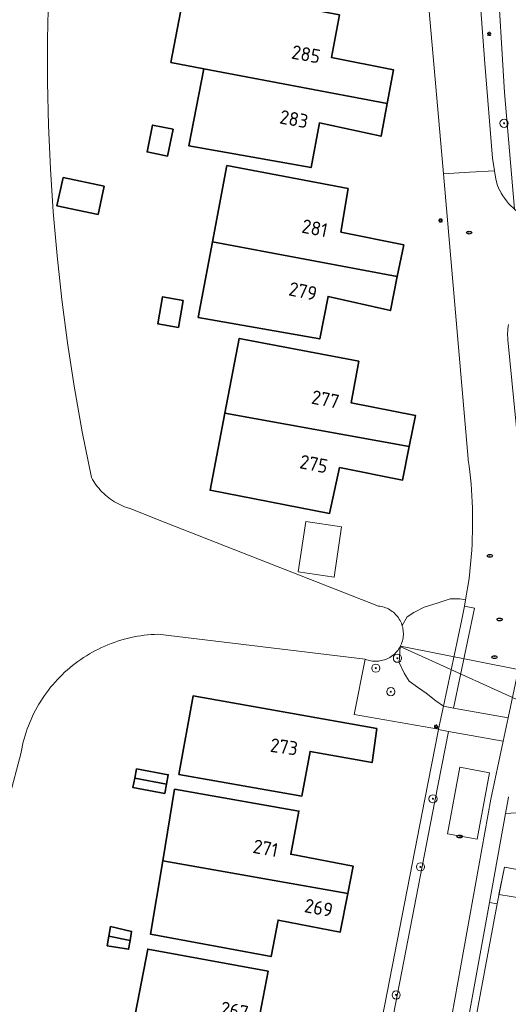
# Model space of a CAD drawing. Header units: metres. Extents: x 152610 to 160096, y 456114 to 462495.
# Tile 271 of 656: x 157015 to 157062, y 460230 to 460326. Entities that reach past the tile are written whole.
import ezdxf
from ezdxf.enums import TextEntityAlignment as Align

# ---------------------------------------------------------------- set-up
doc = ezdxf.new("R2010")
doc.units = ezdxf.units.M
doc.header["$LTSCALE"] = 0.5
doc.layers.get('0').update_dxf_attribs({"linetype": 'CONTINUOUS'})
for name, color, linetype, lineweight in [('B-PV-GK-BESCHOEIING-G', 251, 'GK-BESCHOEIING-SO', 18), ('B-PV-GR-BEPLANTING_CULTUUR_BOSPLANTSOEN-GV', 251, 'CONTINUOUS', 18), ('B-PV-GR-BEPLANTING_CULTUUR_HEESTERS-GV', 251, 'CONTINUOUS', 18), ('B-PV-GR-BOOM-S', 251, 'CONTINUOUS', 25), ('B-PV-IE-MEUBILAIR-S', 251, 'CONTINUOUS', 25), ('B-PV-KW-KUNSTWERK_DUIKER-G', 251, 'CONTINUOUS', 18), ('B-PV-OG-BEBOUWING-GV', 6, 'CONTINUOUS', 35), ('B-PV-OG-BEBOUWING-T18', 1, 'CONTINUOUS', 18), ('B-PV-OG-BEBOUWING_SCHUUR-GV', 251, 'CONTINUOUS', 18), ('B-PV-OG-TERREIN_BEGROEID-GV', 251, 'CONTINUOUS', 18), ('B-PV-OG-WATER_SLOOT-GV', 251, 'CONTINUOUS', 18), ('B-PV-VH-HALFVERHARDING_GRAVEL-GV', 251, 'CONTINUOUS', 18), ('B-PV-VH-OPENVERHARDING-GV', 251, 'CONTINUOUS', 18), ('B-PV-VH-OPENVERHARDING_STRAATBAKSTEEN-GV', 251, 'CONTINUOUS', 18), ('B-PV-VH-OPENVERHARDING_TEGEL-GV', 251, 'CONTINUOUS', 18)]:
    doc.layers.add(name, color=color, linetype=linetype, lineweight=lineweight)
doc.styles.add('NLCS-ISO', font='NLCS-ISO.ttf')
doc.styles.add('NLCS-ISO-M750-T18', font='NLCS-ISO.ttf', dxfattribs={"height": 1.35})
doc.linetypes.add('GK-BESCHOEIING-SO', pattern='A,18,-3,[1,NLCS.SHX,S=0.6,R=0,X=0,Y=0],-3', length=24)

# ---------------------------------------------------------------- blocks, each defined once
blk = doc.blocks.new('SIE-MEUBILAIR_PAAL_LICHTMAST-SO')
for points in [[(-0.62, 0), (-1, 0)], [(-0.71, 0.71), (-0.44, 0.44)], [(0, 1), (0, 0.62)], [(0.44, 0.44), (0.71, 0.71)], [(1, 0), (0.62, 0)], [(-0.71, -0.71), (-0.44, -0.44)], [(0, -0.62), (0, -1)], [(0.44, -0.44), (0.71, -0.71)]]:
    blk.add_lwpolyline(points)
blk.add_circle((0, 0), 0.5)
blk = doc.blocks.new('SIE-MEUBILAIR_PUT_RIOOLPUT-SO')
blk.add_ellipse((0, 0), major_axis=(1.25, 0), ratio=0.54)
at = {"style": 'NLCS-ISO'}
blk.add_text('ri', height=0.75, dxfattribs=at).set_placement((-0.04, 0.07), align=Align.MIDDLE_CENTER)
blk = doc.blocks.new('SGR-BOOM_GBKN-SO')
at = {"linetype": 'ByBlock', "lineweight": 18}
h = blk.add_hatch(color=0, dxfattribs=at)
h.dxf.hatch_style = 1
edge = h.paths.add_edge_path()
edge.add_arc((0, 0), 0.25, 0, 360)
at = {"color": 0, "linetype": 'ByBlock', "lineweight": 18}
for radius in [2, 0.25]:
    blk.add_circle((0, 0), radius, dxfattribs=at)
at = {"color": 0, "linetype": 'ByBlock', "lineweight": 18, "style": 'NLCS-ISO'}
blk.add_attdef('SOORT', (2.5, 0), '', height=1.5, dxfattribs=at)

msp = doc.modelspace()

# ---------------------------------------------------------------- linework, layer by layer
at = {"layer": 'B-PV-GK-BESCHOEIING-G', "flags": 128}
msp.add_lwpolyline([(157084.927, 460501.066), (157090.894, 460500), (157114.855, 460495.558), (157140.441, 460490.815), (157146.544, 460489.683), (157150.016, 460489.037), (157154.999, 460488.075), (157158.26, 460487.445), (157164.708, 460486.2), (157168.143, 460485.537), (157176.612, 460483.901), (157179.364, 460483.37), (157328.965, 460454.483), (157329.129, 460454.457), (157329.699, 460454.362), (157330.268, 460454.259), (157330.835, 460454.148), (157331.4, 460454.029), (157331.964, 460453.902), (157332.526, 460453.768), (157333.086, 460453.626), (157333.644, 460453.476), (157334.2, 460453.318), (157334.754, 460453.153), (157335.305, 460452.98), (157335.854, 460452.799), (157336.401, 460452.611), (157336.944, 460452.415), (157337.485, 460452.212), (157338.023, 460452.001), (157338.558, 460451.783), (157339.09, 460451.558), (157339.619, 460451.325), (157340.145, 460451.085), (157340.667, 460450.837), (157341.186, 460450.583), (157341.701, 460450.321), (157342.212, 460450.052), (157342.72, 460449.776), (157346.262, 460448.599), (157349.904, 460447.784), (157384.758, 460441.343), (157386.279, 460441.062), (157391.092, 460440.173), (157391.27, 460440.137), (157391.61, 460440.061), (157391.949, 460439.978), (157392.286, 460439.887), (157392.621, 460439.788), (157392.953, 460439.681), (157393.283, 460439.567), (157393.61, 460439.445), (157393.934, 460439.316), (157394.255, 460439.18), (157394.573, 460439.036), (157394.888, 460438.885), (157395.199, 460438.727), (157395.506, 460438.561), (157395.809, 460438.389), (157396.109, 460438.21), (157396.404, 460438.024), (157396.695, 460437.831), (157396.981, 460437.632), (157397.263, 460437.426), (157397.54, 460437.213), (157397.812, 460436.995), (157398.079, 460436.77), (157398.34, 460436.539), (157398.596, 460436.302), (157398.847, 460436.06), (157399.092, 460435.811), (157399.332, 460435.558), (157399.565, 460435.298), (157399.793, 460435.034), (157400.014, 460434.764), (157400.23, 460434.489), (157400.438, 460434.21), (157400.641, 460433.926), (157400.837, 460433.637), (157401.026, 460433.344), (157401.208, 460433.046), (157401.384, 460432.744), (157401.552, 460432.439), (157401.714, 460432.13), (157401.868, 460431.817), (157402.015, 460431.5), (157402.155, 460431.181), (157402.287, 460430.858), (157402.412, 460430.532), (157402.53, 460430.203), (157402.64, 460429.872), (157402.742, 460429.539), (157402.837, 460429.203), (157402.924, 460428.865), (157403.003, 460428.525), (157403.02, 460428.394), (157403.067, 460428.002), (157403.106, 460427.609), (157403.137, 460427.216), (157403.16, 460426.822), (157403.175, 460426.427), (157403.182, 460426.032), (157403.181, 460425.638), (157403.172, 460425.243), (157403.155, 460424.849), (157403.13, 460424.455), (157403.097, 460424.061), (157403.057, 460423.669), (157403.008, 460423.277), (157402.951, 460422.886), (157402.886, 460422.497), (157402.814, 460422.109), (157402.733, 460421.723), (157402.645, 460421.338), (157402.549, 460420.955), (157402.437, 460420.544), (157402.316, 460420.136), (157401.255, 460416.798), (157400.352, 460413.413), (157400.175, 460412.664), (157400.006, 460411.913), (157399.845, 460411.16), (157399.691, 460410.405), (157399.546, 460409.649), (157399.408, 460408.892), (157399.278, 460408.133), (157399.156, 460407.373), (157399.042, 460406.611), (157398.936, 460405.849), (157398.838, 460405.085), (157398.748, 460404.321), (157398.666, 460403.555), (157398.591, 460402.789), (157398.525, 460402.022), (157398.466, 460401.254), (157398.416, 460400.486), (157398.39, 460400.032), (157398.382, 460399.377), (157398.383, 460398.722), (157398.391, 460398.066), (157398.408, 460397.411), (157398.432, 460396.757), (157398.465, 460396.102), (157398.505, 460395.448), (157398.553, 460394.795), (157398.61, 460394.142), (157398.674, 460393.49), (157398.746, 460392.839), (157398.827, 460392.189), (157398.915, 460391.539), (157399.011, 460390.891), (157399.115, 460390.244), (157399.227, 460389.599), (157399.346, 460388.955), (157399.474, 460388.312), (157399.609, 460387.671), (157399.753, 460387.032), (157399.904, 460386.394), (157400.063, 460385.758), (157400.091, 460385.648), (157400.124, 460385.511), (157400.16, 460385.33), (157400.188, 460385.148), (157400.209, 460384.964), (157400.221, 460384.78), (157400.226, 460384.596), (157400.222, 460384.411), (157400.211, 460384.227), (157400.191, 460384.043), (157400.164, 460383.861), (157400.128, 460383.68), (157400.085, 460383.5), (157400.034, 460383.323), (157399.976, 460383.148), (157399.91, 460382.976), (157399.836, 460382.806), (157399.756, 460382.64), (157399.668, 460382.478), (157399.573, 460382.32), (157399.472, 460382.165), (157399.363, 460382.016), (157399.249, 460381.871), (157399.128, 460381.732), (157399.002, 460381.597), (157398.869, 460381.469), (157398.732, 460381.346), (157398.589, 460381.229), (157398.441, 460381.119), (157398.288, 460381.015), (157398.131, 460380.917), (157397.97, 460380.827), (157397.806, 460380.744), (157397.637, 460380.668), (157397.466, 460380.599), (157397.292, 460380.538), (157395.18, 460380.217), (157395.032, 460380.21), (157394.862, 460380.208), (157394.692, 460380.215), (157394.523, 460380.23), (157394.354, 460380.253), (157394.187, 460380.284), (157394.021, 460380.322), (157393.858, 460380.369), (157393.697, 460380.422), (157393.538, 460380.484), (157393.383, 460380.553), (157393.231, 460380.629), (157393.082, 460380.712), (157392.938, 460380.802), (157392.798, 460380.899), (157392.663, 460381.002), (157392.533, 460381.111), (157392.408, 460381.227), (157392.289, 460381.348), (157392.175, 460381.475), (157392.068, 460381.606), (157391.967, 460381.743), (157391.873, 460381.885), (157391.785, 460382.03), (157391.704, 460382.18), (157391.63, 460382.333), (157391.564, 460382.49), (157391.505, 460382.649), (157391.463, 460382.737), (157391.422, 460382.826), (157391.399, 460382.872), (157391.248, 460383.188), (157391.104, 460383.507), (157390.968, 460383.829), (157390.839, 460384.155), (157390.717, 460384.483), (157390.603, 460384.814), (157390.496, 460385.147), (157390.397, 460385.483), (157390.306, 460385.821), (157390.223, 460386.161), (157390.147, 460386.503), (157390.079, 460386.846), (157390.019, 460387.191), (157389.967, 460387.537), (157389.923, 460387.884), (157389.887, 460388.232), (157389.859, 460388.581), (157389.839, 460388.931), (157389.826, 460389.281), (157389.822, 460389.631), (157389.826, 460389.981), (157389.838, 460390.331), (157389.857, 460390.68), (157389.885, 460391.029), (157389.935, 460393.795), (157389.861, 460396.561), (157389.681, 460398.937), (157389.398, 460401.303), (157389.362, 460403.501), (157389.14, 460405.689), (157388.946, 460407.605), (157388.757, 460409.521), (157388.959, 460412.184), (157388.953, 460414.855), (157388.862, 460417.103), (157388.683, 460419.345), (157388.461, 460421.735), (157388.074, 460424.104), (157387.377, 460426.934), (157386.45, 460429.697), (157386.407, 460429.984), (157386.356, 460430.269), (157386.298, 460430.553), (157386.231, 460430.836), (157386.157, 460431.116), (157386.075, 460431.394), (157385.985, 460431.67), (157385.888, 460431.943), (157385.783, 460432.214), (157385.671, 460432.481), (157385.552, 460432.746), (157385.425, 460433.007), (157385.291, 460433.264), (157385.151, 460433.518), (157385.003, 460433.767), (157384.848, 460434.013), (157384.687, 460434.254), (157384.519, 460434.49), (157384.345, 460434.722), (157384.164, 460434.949), (157384.023, 460435.117), (157383.193, 460435.965), (157382.273, 460436.714), (157382.036, 460436.889), (157381.793, 460437.058), (157381.547, 460437.219), (157381.296, 460437.375), (157381.041, 460437.523), (157380.782, 460437.664), (157380.519, 460437.799), (157380.253, 460437.926), (157379.983, 460438.045), (157379.71, 460438.158), (157379.435, 460438.263), (157379.156, 460438.36), (157378.875, 460438.45), (157378.592, 460438.533), (157378.306, 460438.607), (157378.019, 460438.674), (157377.73, 460438.733), (157377.439, 460438.784), (157377.148, 460438.827), (157376.855, 460438.863), (157376.712, 460438.877), (157347.189, 460444.228), (157346.798, 460444.297), (157346.369, 460444.38), (157345.942, 460444.471), (157345.517, 460444.57), (157345.093, 460444.676), (157344.672, 460444.79), (157344.253, 460444.912), (157343.836, 460445.042), (157343.421, 460445.179), (157343.009, 460445.324), (157342.6, 460445.476), (157342.194, 460445.636), (157341.791, 460445.803), (157341.39, 460445.978), (157340.994, 460446.16), (157340.6, 460446.349), (157340.048, 460446.622), (157339.493, 460446.887), (157338.934, 460447.145), (157338.373, 460447.396), (157337.807, 460447.64), (157337.239, 460447.876), (157336.668, 460448.104), (157336.094, 460448.326), (157335.517, 460448.54), (157334.937, 460448.746), (157334.355, 460448.945), (157333.77, 460449.136), (157333.182, 460449.319), (157332.593, 460449.495), (157332.001, 460449.664), (157331.407, 460449.824), (157330.81, 460449.977), (157330.212, 460450.122), (157329.613, 460450.259), (157329.011, 460450.389), (157328.408, 460450.51), (157328.19, 460450.552), (157313.958, 460453.158), (157313.651, 460453.115), (157313.344, 460453.064), (157313.04, 460453.005), (157312.736, 460452.939), (157312.435, 460452.864), (157312.136, 460452.782), (157311.838, 460452.692), (157311.544, 460452.595), (157311.252, 460452.49), (157310.962, 460452.377), (157310.676, 460452.257), (157310.393, 460452.13), (157310.113, 460451.996), (157309.837, 460451.854), (157309.564, 460451.705), (157309.296, 460451.549), (157309.031, 460451.387), (157308.771, 460451.217), (157308.515, 460451.041), (157308.264, 460450.859), (157308.018, 460450.67), (157307.777, 460450.475), (157307.54, 460450.273), (157307.309, 460450.066), (157307.084, 460449.853), (157306.864, 460449.634), (157306.735, 460449.5), (157306.525, 460449.272), (157306.32, 460449.038), (157306.122, 460448.799), (157305.93, 460448.556), (157305.744, 460448.307), (157305.565, 460448.053), (157305.392, 460447.796), (157305.226, 460447.533), (157305.067, 460447.267), (157304.914, 460446.996), (157304.769, 460446.722), (157304.631, 460446.444), (157304.5, 460446.162), (157304.376, 460445.878), (157304.26, 460445.59), (157304.151, 460445.299), (157304.05, 460445.006), (157303.956, 460444.71), (157303.87, 460444.411), (157303.792, 460444.111), (157303.721, 460443.809), (157303.672, 460443.574), (157302.927, 460440.354), (157302.924, 460440.338), (157302.866, 460440.015), (157302.799, 460439.694), (157302.725, 460439.375), (157302.643, 460439.057), (157302.553, 460438.742), (157302.455, 460438.429), (157302.35, 460438.118), (157302.238, 460437.81), (157302.118, 460437.505), (157301.99, 460437.203), (157301.855, 460436.904), (157301.713, 460436.608), (157301.564, 460436.316), (157301.407, 460436.028), (157301.244, 460435.744), (157301.074, 460435.463), (157300.897, 460435.187), (157300.713, 460434.916), (157300.523, 460434.649), (157300.326, 460434.386), (157300.123, 460434.129), (157299.914, 460433.876), (157299.698, 460433.629), (157299.477, 460433.387), (157299.25, 460433.15), (157299.017, 460432.92), (157298.779, 460432.694), (157298.535, 460432.475), (157298.286, 460432.262), (157298.031, 460432.055), (157297.772, 460431.854), (157296.403, 460430.953), (157294.933, 460430.229), (157292.146, 460429.692), (157289.319, 460429.439), (157286.644, 460429.459), (157283.982, 460429.732), (157282.952, 460429.907), (157281.93, 460430.119), (157280.522, 460430.357), (157279.122, 460430.634), (157275.073, 460431.666), (157271.12, 460433.021), (157270.476, 460433.282), (157269.852, 460433.587), (157269.698, 460433.674), (157269.406, 460433.847), (157269.117, 460434.026), (157268.833, 460434.213), (157268.554, 460434.406), (157268.279, 460434.605), (157268.009, 460434.811), (157267.744, 460435.023), (157267.484, 460435.241), (157267.229, 460435.466), (157266.98, 460435.696), (157266.736, 460435.932), (157266.497, 460436.174), (157266.265, 460436.421), (157266.038, 460436.674), (157265.817, 460436.932), (157265.603, 460437.195), (157265.394, 460437.463), (157265.192, 460437.736), (157264.997, 460438.014), (157264.813, 460438.284), (157264.627, 460438.572), (157264.447, 460438.864), (157264.274, 460439.161), (157264.108, 460439.461), (157263.949, 460439.765), (157263.798, 460440.073), (157263.653, 460440.384), (157263.516, 460440.698), (157263.386, 460441.016), (157263.263, 460441.336), (157263.149, 460441.659), (157263.041, 460441.985), (157262.941, 460442.314), (157262.849, 460442.644), (157262.765, 460442.977), (157262.689, 460443.311), (157262.62, 460443.647), (157262.559, 460443.985), (157262.506, 460444.324), (157262.461, 460444.664), (157262.424, 460445.005), (157262.395, 460445.347), (157262.374, 460445.689), (157262.36, 460446.032), (157262.355, 460446.375), (157262.358, 460446.718), (157262.418, 460447.161), (157262.47, 460447.605), (157262.509, 460448.013), (157262.54, 460448.421), (157262.563, 460448.83), (157262.578, 460449.24), (157262.585, 460449.649), (157262.584, 460450.059), (157262.575, 460450.468), (157262.557, 460450.878), (157262.532, 460451.286), (157262.499, 460451.695), (157262.458, 460452.102), (157262.409, 460452.509), (157262.353, 460452.915), (157262.288, 460453.319), (157262.215, 460453.722), (157262.135, 460454.124), (157262.046, 460454.524), (157261.95, 460454.922), (157261.846, 460455.318), (157261.735, 460455.712), (157261.615, 460456.104), (157261.488, 460456.494), (157261.354, 460456.881), (157261.212, 460457.265), (157261.062, 460457.646), (157260.905, 460458.025), (157260.741, 460458.4), (157260.569, 460458.772), (157260.391, 460459.14), (157260.205, 460459.505), (157260.012, 460459.867), (157259.811, 460460.224), (157259.604, 460460.578), (157259.391, 460460.927), (157259.17, 460461.272), (157258.942, 460461.613), (157258.708, 460461.949), (157258.468, 460462.281), (157258.426, 460462.337), (157257.732, 460463.025), (157257.007, 460463.68), (157256.696, 460463.94), (157256.381, 460464.194), (157256.06, 460464.442), (157255.735, 460464.684), (157255.405, 460464.919), (157255.07, 460465.147), (157254.731, 460465.369), (157254.388, 460465.584), (157254.04, 460465.792), (157253.689, 460465.993), (157253.333, 460466.187), (157252.974, 460466.375), (157252.611, 460466.555), (157252.244, 460466.728), (157251.875, 460466.893), (157251.502, 460467.052), (157251.126, 460467.203), (157250.747, 460467.346), (157250.365, 460467.482), (157249.981, 460467.61), (157249.594, 460467.731), (157249.205, 460467.844), (157248.814, 460467.95), (157248.421, 460468.047), (157248.026, 460468.137), (157247.629, 460468.219), (157247.231, 460468.294), (157246.975, 460468.337), (157227.369, 460472.108), (157149.617, 460487.065), (157146.145, 460487.713), (157142.522, 460488.415), (157140.441, 460488.799), (157085.972, 460498.852), (157082.324, 460497.888), (157078.763, 460496.64), (157076.795, 460495.654), (157076.267, 460495.356), (157075.743, 460495.05), (157075.223, 460494.738), (157074.708, 460494.419), (157074.196, 460494.093), (157073.689, 460493.76), (157073.187, 460493.421), (157072.688, 460493.075), (157072.195, 460492.723), (157071.706, 460492.364), (157071.222, 460491.999), (157070.743, 460491.627), (157070.269, 460491.249), (157069.799, 460490.865), (157069.335, 460490.474), (157068.876, 460490.078), (157068.423, 460489.676), (157067.975, 460489.267), (157067.532, 460488.853), (157067.519, 460488.841), (157067.075, 460488.41), (157066.636, 460487.973), (157066.204, 460487.53), (157065.777, 460487.082), (157065.356, 460486.628), (157064.94, 460486.169), (157064.531, 460485.704), (157064.128, 460485.235), (157063.73, 460484.76), (157063.339, 460484.28), (157062.955, 460483.795), (157062.576, 460483.305), (157062.204, 460482.81), (157061.838, 460482.311), (157061.479, 460481.807), (157061.429, 460481.735), (157061.087, 460481.237), (157060.751, 460480.734), (157060.423, 460480.226), (157060.101, 460479.715), (157059.785, 460479.199), (157059.477, 460478.679), (157059.175, 460478.155), (157058.881, 460477.627), (157058.593, 460477.095), (157058.313, 460476.559), (157058.04, 460476.02), (157057.773, 460475.477), (157057.514, 460474.931), (157057.263, 460474.381), (157057.219, 460474.284), (157056.163, 460471.915), (157055.058, 460469.27), (157054.042, 460466.589), (157052.718, 460462.628), (157051.582, 460458.609), (157051.337, 460457.513), (157051.099, 460456.415), (157050.87, 460455.316), (157050.648, 460454.215), (157050.434, 460453.112), (157050.228, 460452.008), (157050.03, 460450.903), (157049.84, 460449.796), (157049.657, 460448.688), (157049.483, 460447.578), (157049.316, 460446.468), (157049.158, 460445.356), (157049.007, 460444.243), (157048.864, 460443.129), (157048.813, 460442.715), (157048.402, 460438.603), (157048.236, 460434.474), (157048.304, 460430.141), (157048.629, 460425.819), (157048.744, 460425.484), (157048.863, 460425.111), (157048.975, 460424.736), (157049.079, 460424.359), (157049.175, 460423.98), (157049.264, 460423.599), (157049.345, 460423.216), (157049.418, 460422.832), (157049.483, 460422.446), (157049.54, 460422.059), (157049.589, 460421.671), (157049.631, 460421.282), (157049.664, 460420.892), (157049.689, 460420.501), (157049.707, 460420.11), (157049.716, 460419.719), (157049.717, 460419.328), (157049.711, 460418.937), (157049.696, 460418.546), (157049.674, 460418.155), (157049.643, 460417.765), (157049.634, 460417.667), (157049.593, 460417.278), (157049.544, 460416.891), (157049.488, 460416.504), (157049.423, 460416.119), (157049.351, 460415.735), (157049.27, 460415.353), (157049.182, 460414.972), (157049.086, 460414.593), (157048.983, 460414.217), (157048.872, 460413.842), (157048.753, 460413.47), (157048.626, 460413.1), (157048.492, 460412.733), (157048.35, 460412.369), (157048.201, 460412.008), (157048.045, 460411.65), (157047.954, 460411.535), (157047.812, 460411.365), (157047.664, 460411.201), (157047.51, 460411.042), (157047.35, 460410.889), (157047.185, 460410.741), (157047.015, 460410.6), (157046.839, 460410.465), (157046.659, 460410.336), (157046.475, 460410.214), (157046.286, 460410.099), (157046.093, 460409.99), (157045.896, 460409.889), (157045.696, 460409.795), (157045.492, 460409.708), (157045.374, 460409.661), (157045.165, 460409.586), (157044.954, 460409.518), (157044.74, 460409.458), (157044.524, 460409.405), (157044.307, 460409.36), (157044.088, 460409.323), (157043.868, 460409.294), (157043.647, 460409.273), (157043.425, 460409.26), (157043.203, 460409.255), (157042.981, 460409.258), (157042.76, 460409.269), (157042.538, 460409.288), (157042.318, 460409.315), (157042.099, 460409.349), (157041.881, 460409.392), (157041.665, 460409.442), (157041.45, 460409.501), (157041.238, 460409.567), (157041.029, 460409.64), (157040.822, 460409.721), (157018.486, 460413.709), (157018.334, 460413.725), (157018.181, 460413.733), (157018.028, 460413.732), (157017.876, 460413.724), (157017.724, 460413.708), (157017.573, 460413.684), (157017.423, 460413.652), (157017.275, 460413.612), (157017.13, 460413.565), (157016.987, 460413.51), (157016.848, 460413.448), (157016.712, 460413.378), (157016.579, 460413.301), (157016.451, 460413.218), (157016.328, 460413.128), (157016.209, 460413.032), (157016.095, 460412.929), (157015.987, 460412.821), (157015.885, 460412.708), (157015.789, 460412.589), (157015.699, 460412.465), (157015.616, 460412.337), (157015.539, 460412.204), (157015.47, 460412.068), (157015.408, 460411.928), (157015.353, 460411.785), (157015.306, 460411.64), (157015.266, 460411.492), (157015.235, 460411.343), (157015.211, 460411.192), (157015.195, 460411.04), (157015.187, 460410.887), (157015.187, 460410.734), (157015.195, 460410.581), (157015.211, 460410.429), (157015.235, 460410.278), (157015.267, 460410.129), (157015.306, 460409.981), (157015.353, 460409.836), (157015.408, 460409.693), (157015.47, 460409.553), (157015.54, 460409.417), (157015.616, 460409.285), (157015.699, 460409.156), (157015.789, 460409.033), (157015.885, 460408.914), (157015.988, 460408.8), (157016.096, 460408.692), (157016.209, 460408.589), (157016.328, 460408.493), (157016.452, 460408.403), (157016.58, 460408.32), (157016.712, 460408.243), (157016.848, 460408.174), (157016.988, 460408.112), (157017.131, 460408.057), (157017.276, 460408.009), (157017.424, 460407.97), (157017.573, 460407.938), (157017.721, 460407.914), (157034.697, 460404.591), (157034.805, 460404.55), (157035.015, 460404.463), (157035.221, 460404.37), (157035.423, 460404.269), (157035.622, 460404.161), (157035.817, 460404.046), (157036.008, 460403.924), (157036.194, 460403.796), (157036.376, 460403.661), (157036.552, 460403.52), (157036.724, 460403.372), (157036.89, 460403.219), (157037.051, 460403.06), (157037.206, 460402.895), (157037.355, 460402.725), (157037.499, 460402.55), (157037.635, 460402.369), (157037.766, 460402.184), (157037.889, 460401.995), (157038.006, 460401.801), (157038.116, 460401.603), (157038.219, 460401.402), (157038.315, 460401.197), (157039.609, 460397.814), (157039.663, 460397.715), (157039.732, 460397.573), (157039.794, 460397.428), (157039.849, 460397.28), (157039.896, 460397.129), (157039.936, 460396.976), (157039.968, 460396.821), (157039.992, 460396.665), (157040.008, 460396.508), (157040.016, 460396.35), (157040.015, 460396.192), (157040.007, 460396.034), (157039.991, 460395.877), (157039.967, 460395.721), (157039.936, 460395.566), (157039.896, 460395.413), (157039.849, 460395.262), (157039.794, 460395.114), (157039.732, 460394.969), (157039.662, 460394.827), (157033.984, 460387.661), (157033.556, 460387.123), (157033.134, 460386.579), (157032.718, 460386.031), (157032.309, 460385.478), (157031.906, 460384.921), (157031.51, 460384.358), (157031.121, 460383.791), (157030.738, 460383.22), (157030.361, 460382.644), (157029.992, 460382.064), (157029.629, 460381.48), (157029.273, 460380.891), (157028.924, 460380.299), (157028.581, 460379.702), (157028.246, 460379.101), (157027.918, 460378.497), (157027.596, 460377.889), (157027.282, 460377.277), (157026.975, 460376.661), (157026.676, 460376.042), (157026.383, 460375.419), (157026.098, 460374.793), (157025.82, 460374.164), (157025.549, 460373.532), (157025.286, 460372.896), (157025.285, 460372.895), (157024.674, 460371.335), (157024.108, 460369.758), (157023.84, 460369), (157023.579, 460368.238), (157023.326, 460367.475), (157023.08, 460366.709), (157022.843, 460365.94), (157022.612, 460365.169), (157022.39, 460364.396), (157022.175, 460363.621), (157021.968, 460362.843), (157021.768, 460362.064), (157021.577, 460361.283), (157021.393, 460360.499), (157021.217, 460359.714), (157021.049, 460358.928), (157020.888, 460358.139), (157020.736, 460357.349), (157020.652, 460356.897), (157020.393, 460355.419), (157020.145, 460353.939), (157019.658, 460350.792), (157019.221, 460347.638), (157018.941, 460345.39), (157018.688, 460343.138), (157018.239, 460338.401), (157017.906, 460333.654), (157017.873, 460333.102), (157017.842, 460332.55), (157017.662, 460328.247), (157017.577, 460323.942), (157017.585, 460319.737), (157017.683, 460315.534), (157017.87, 460311.33), (157018.146, 460307.131), (157018.516, 460302.866), (157018.978, 460298.609), (157019.531, 460294.391), (157020.178, 460290.187), (157020.959, 460285.733), (157021.858, 460281.301), (157021.963, 460281.108), (157022.075, 460280.919), (157022.194, 460280.735), (157022.32, 460280.555), (157022.452, 460280.379), (157022.59, 460280.209), (157022.734, 460280.043), (157022.885, 460279.883), (157023.041, 460279.729), (157023.203, 460279.58), (157023.369, 460279.438), (157023.541, 460279.301), (157023.718, 460279.171), (157023.9, 460279.048), (157024.086, 460278.931), (157024.276, 460278.821), (157024.47, 460278.718), (157024.667, 460278.622), (157024.868, 460278.533), (157025.072, 460278.452), (157025.279, 460278.378), (157025.488, 460278.312), (157025.512, 460278.305), (157029.026, 460276.925), (157049.737, 460268.793), (157049.876, 460268.776), (157050.02, 460268.75), (157050.163, 460268.716), (157050.304, 460268.674), (157050.442, 460268.625), (157050.578, 460268.569), (157050.71, 460268.505), (157050.838, 460268.434), (157050.963, 460268.356), (157051.083, 460268.271), (157051.198, 460268.181), (157051.308, 460268.083), (157051.413, 460267.981), (157051.512, 460267.872), (157051.605, 460267.758), (157051.691, 460267.64), (157051.771, 460267.517), (157051.844, 460267.389), (157051.91, 460267.258), (157051.969, 460267.124), (157052.02, 460266.986), (157052.064, 460266.846), (157052.1, 460266.704), (157052.129, 460266.56), (157052.149, 460266.414), (157052.162, 460266.268), (157052.166, 460266.121), (157052.163, 460265.975), (157052.151, 460265.828), (157052.132, 460265.683), (157052.104, 460265.539), (157052.069, 460265.396), (157052.026, 460265.256), (157051.976, 460265.118), (157051.918, 460264.983), (157051.853, 460264.851), (157051.781, 460264.724), (157051.702, 460264.6), (157051.616, 460264.481), (157051.524, 460264.366), (157051.426, 460264.257), (157051.322, 460264.154), (157051.212, 460264.056), (157051.098, 460263.964), (157050.978, 460263.879), (157050.855, 460263.8), (157050.727, 460263.728), (157050.595, 460263.663), (157050.46, 460263.606), (157050.322, 460263.556), (157050.181, 460263.513), (157050.039, 460263.478), (157049.894, 460263.451), (157049.749, 460263.432), (157049.602, 460263.421), (157049.456, 460263.418), (157049.309, 460263.423), (157049.163, 460263.436), (157049.017, 460263.457), (157048.874, 460263.486), (157048.731, 460263.522), (157048.591, 460263.566), (157048.454, 460263.618), (157028.308, 460266.043), (157027.975, 460266.03), (157027.643, 460266.009), (157027.311, 460265.98), (157026.98, 460265.943), (157026.649, 460265.898), (157026.32, 460265.845), (157025.993, 460265.784), (157025.667, 460265.716), (157025.343, 460265.639), (157025.02, 460265.555), (157024.7, 460265.463), (157024.382, 460265.364), (157024.066, 460265.257), (157023.754, 460265.142), (157023.444, 460265.02), (157023.137, 460264.89), (157022.833, 460264.754), (157022.533, 460264.609), (157022.236, 460264.458), (157021.943, 460264.3), (157021.653, 460264.134), (157021.368, 460263.962), (157021.087, 460263.783), (157020.811, 460263.597), (157020.539, 460263.405), (157020.271, 460263.206), (157020.009, 460263.001), (157020.003, 460262.996), (157019.746, 460262.785), (157019.493, 460262.568), (157019.246, 460262.344), (157019.005, 460262.115), (157018.769, 460261.88), (157018.539, 460261.64), (157018.314, 460261.394), (157018.096, 460261.142), (157017.884, 460260.886), (157017.678, 460260.624), (157017.478, 460260.358), (157017.284, 460260.087), (157017.098, 460259.811), (157016.918, 460259.531), (157016.744, 460259.247), (157016.578, 460258.959), (157016.419, 460258.666), (157016.266, 460258.37), (157016.121, 460258.071), (157015.983, 460257.768), (157015.853, 460257.461), (157015.729, 460257.152), (157015.614, 460256.84), (157015.505, 460256.525), (157015.405, 460256.208), (157015.312, 460255.888), (157015.226, 460255.566), (157015.149, 460255.242), (157015.079, 460254.917), (157015.017, 460254.59), (157015.011, 460254.553), (157013.82, 460250), (157013.143, 460246.756), (157001.405, 460191.146), (157000, 460184.732), (156997.633, 460174.8), (156997.493, 460173.346), (156997.657, 460171.895), (156997.712, 460171.664), (156997.774, 460171.436), (156997.844, 460171.209), (156997.922, 460170.985), (156998.008, 460170.764), (156998.1, 460170.546), (156998.2, 460170.331), (156998.307, 460170.119), (156998.422, 460169.912), (156998.543, 460169.708), (156998.671, 460169.508), (156998.806, 460169.313), (156999.401, 460168.307), (157000.499, 460166.995), (157001.458, 460166.09), (157003.875, 460164.694), (157011.572, 460161.825), (157012.806, 460160.604), (157013.355, 460159.971), (157014.137, 460158.065), (157014.834, 460155.342), (157015.117, 460153.297), (157015.204, 460145.343), (157015.396, 460134.798), (157015.451, 460132.934), (157014.919, 460130.341), (157014.89, 460130.233), (157014.823, 460130.032), (157014.742, 460129.837), (157014.646, 460129.648), (157014.536, 460129.467), (157014.412, 460129.295), (157014.276, 460129.133), (157014.128, 460128.981), (157013.969, 460128.841), (157013.8, 460128.713), (157013.622, 460128.599), (157013.436, 460128.498), (157013.242, 460128.412), (157013.043, 460128.34), (157012.839, 460128.284), (157005.607, 460129.019), (157005.424, 460129.044), (157005.241, 460129.061), (157005.057, 460129.07), (157004.873, 460129.071), (157004.688, 460129.063), (157004.505, 460129.048), (157004.322, 460129.025), (157004.14, 460128.994), (157003.96, 460128.956), (157003.782, 460128.909), (157003.606, 460128.855), (157003.432, 460128.793), (157003.262, 460128.724), (157003.094, 460128.647), (157002.93, 460128.563), (157002.77, 460128.472), (157002.614, 460128.374), (157002.462, 460128.27), (157002.315, 460128.159), (157002.172, 460128.042), (157002.036, 460127.918), (157001.904, 460127.789), (157001.778, 460127.654), (157001.659, 460127.514), (157001.545, 460127.369), (157001.438, 460127.219), (157001.337, 460127.065), (157001.244, 460126.906), (157001.157, 460126.744), (157001.077, 460126.578), (157001.005, 460126.408), (157000.94, 460126.236), (157000.916, 460126.166), (157000.865, 460126.005), (157000.822, 460125.841), (157000.786, 460125.676), (157000.759, 460125.509), (157000.739, 460125.341), (157000.727, 460125.172), (157000.724, 460125.003), (157000.728, 460124.834), (157000.74, 460124.665), (157000.76, 460124.497), (157000.788, 460124.331), (157000.824, 460124.165), (157000.868, 460124.002), (157000.92, 460123.841), (157000.978, 460123.682), (157001.045, 460123.527), (157001.119, 460123.375), (157001.199, 460123.226), (157001.287, 460123.081), (157001.382, 460122.941), (157001.483, 460122.805), (157001.59, 460122.675), (157001.703, 460122.549), (157001.823, 460122.429), (157001.947, 460122.315), (157002.077, 460122.207), (157002.212, 460122.105), (157002.352, 460122.009), (157002.496, 460121.92), (157002.644, 460121.839), (157002.796, 460121.764), (157002.951, 460121.696), (157003.109, 460121.636), (157003.269, 460121.584), (157003.433, 460121.539), (157003.456, 460121.533), (157019.798, 460117.846), (157019.962, 460117.823), (157020.228, 460117.779), (157020.491, 460117.727), (157020.753, 460117.668), (157021.013, 460117.6), (157021.271, 460117.525), (157021.527, 460117.442), (157021.78, 460117.352), (157022.03, 460117.254), (157022.277, 460117.149), (157022.521, 460117.036), (157022.762, 460116.917), (157022.999, 460116.79), (157023.232, 460116.656), (157023.461, 460116.515), (157023.685, 460116.368), (157023.905, 460116.214), (157024.121, 460116.053), (157024.331, 460115.886), (157024.537, 460115.713), (157024.737, 460115.534), (157024.932, 460115.349), (157027.443, 460112.794), (157027.788, 460112.426), (157028.138, 460112.063), (157028.495, 460111.706), (157028.857, 460111.355), (157029.224, 460111.01), (157029.597, 460110.67), (157029.975, 460110.336), (157030.359, 460110.009), (157030.747, 460109.687), (157031.141, 460109.372), (157031.54, 460109.063), (157031.943, 460108.76), (157032.351, 460108.464), (157032.764, 460108.174), (157033.182, 460107.891), (157033.604, 460107.615), (157034.03, 460107.345), (157034.46, 460107.082), (157034.895, 460106.826), (157035.333, 460106.577), (157035.776, 460106.334), (157036.222, 460106.099), (157036.672, 460105.871), (157037.125, 460105.65), (157037.582, 460105.437), (157038.042, 460105.23), (157038.506, 460105.031), (157038.972, 460104.84), (157039.442, 460104.655), (157039.448, 460104.653), (157041.686, 460103.805), (157044.881, 460102.781), (157066.717, 460095.251), (157067.404, 460095.039), (157068.093, 460094.835), (157068.784, 460094.638), (157069.477, 460094.449), (157070.173, 460094.268), (157070.87, 460094.094), (157071.57, 460093.928), (157072.271, 460093.77), (157072.974, 460093.62), (157073.678, 460093.478), (157074.384, 460093.343), (157075.092, 460093.217), (157075.801, 460093.098), (157076.511, 460092.987), (157077.222, 460092.884), (157077.935, 460092.789), (157078.648, 460092.702), (157079.362, 460092.623), (157080.078, 460092.552), (157080.793, 460092.489), (157081.51, 460092.434), (157082.227, 460092.387), (157082.945, 460092.347), (157083.663, 460092.316), (157084.381, 460092.293), (157085.1, 460092.278), (157085.819, 460092.27), (157089.522, 460092.08), (157089.727, 460091.961), (157089.922, 460091.828), (157090.108, 460091.681), (157090.284, 460091.523), (157090.449, 460091.353), (157090.602, 460091.173), (157090.742, 460090.982), (157090.869, 460090.783), (157090.983, 460090.575), (157091.082, 460090.361), (157091.166, 460090.14), (157091.235, 460089.913), (157091.289, 460089.683), (157091.327, 460089.449), (157091.349, 460089.214), (157091.355, 460089.086), (157091.346, 460088.962), (157091.321, 460088.841), (157091.281, 460088.724), (157091.226, 460088.613), (157091.157, 460088.51), (157091.076, 460088.416), (157090.983, 460088.334), (157090.88, 460088.265), (157090.77, 460088.209), (157090.653, 460088.169), (157090.531, 460088.143), (157090.486, 460088.138), (157089.056, 460087.781), (157084.204, 460087.149), (157083.73, 460087.133), (157083.039, 460087.118), (157082.347, 460087.11), (157081.656, 460087.111), (157080.965, 460087.12), (157080.273, 460087.137), (157079.582, 460087.161), (157078.892, 460087.194), (157078.201, 460087.235), (157077.512, 460087.283), (157076.823, 460087.34), (157076.134, 460087.405), (157075.447, 460087.477), (157074.76, 460087.558), (157074.074, 460087.646), (157073.39, 460087.743), (157072.706, 460087.847), (157072.024, 460087.959), (157071.343, 460088.079), (157070.663, 460088.207), (157069.985, 460088.343), (157069.309, 460088.487), (157068.634, 460088.638), (157067.962, 460088.797), (157067.291, 460088.964), (157066.622, 460089.139), (157065.955, 460089.322), (157065.29, 460089.512), (157042.07, 460096.72), (157038.883, 460097.752), (157030.308, 460100.482), (157029.814, 460100.608), (157029.057, 460100.809), (157028.302, 460101.017), (157027.549, 460101.233), (157026.799, 460101.457), (157026.051, 460101.688), (157025.305, 460101.927), (157024.562, 460102.174), (157023.821, 460102.428), (157023.083, 460102.69), (157022.347, 460102.959), (157021.615, 460103.236), (157020.885, 460103.52), (157020.158, 460103.812), (157019.434, 460104.111), (157018.714, 460104.417), (157017.996, 460104.731), (157017.282, 460105.052), (157016.571, 460105.381), (157015.863, 460105.716), (157015.159, 460106.059), (157014.459, 460106.409), (157013.762, 460106.766), (157013.069, 460107.131), (157012.379, 460107.502), (157012.029, 460107.691), (157011.483, 460107.993), (157010.941, 460108.303), (157010.404, 460108.619), (157009.87, 460108.942), (157009.341, 460109.271), (157008.815, 460109.608), (157008.295, 460109.951), (157007.778, 460110.301), (157007.266, 460110.658), (157006.759, 460111.021), (157006.257, 460111.39), (157005.759, 460111.766), (157005.266, 460112.149), (157004.778, 460112.537), (157004.295, 460112.932), (157002.086, 460114.877), (157000, 460116.951), (156997.54, 460119.715), (156995.318, 460122.672), (156994.117, 460124.511), (156993.007, 460126.407), (156992.425, 460127.495), (156991.873, 460128.598), (156991.72, 460128.919), (156991.467, 460129.462), (156991.222, 460130.008), (156990.984, 460130.557), (156990.753, 460131.11), (156990.53, 460131.666), (156990.314, 460132.224), (156990.106, 460132.786), (156989.905, 460133.35), (156989.712, 460133.916), (156989.526, 460134.486), (156989.348, 460135.057), (156989.178, 460135.631), (156989.015, 460136.208), (156988.86, 460136.786), (156988.713, 460137.366), (156988.574, 460137.949), (156988.442, 460138.533), (156988.318, 460139.119), (156988.202, 460139.706), (156988.094, 460140.295), (156987.994, 460140.885), (156987.902, 460141.477), (156987.817, 460142.069), (156987.741, 460142.663), (156987.672, 460143.258), (156987.612, 460143.854), (156987.559, 460144.45), (156987.514, 460145.047), (156987.478, 460145.645), (156987.449, 460146.243), (156987.428, 460146.841), (156987.416, 460147.44), (156987.411, 460148.039), (156987.414, 460148.638), (156987.425, 460149.236), (156987.445, 460149.835), (156987.472, 460150.433), (156987.507, 460151.03), (156987.55, 460151.628), (156987.602, 460152.224), (156987.661, 460152.82), (156987.728, 460153.415), (157000, 460248.396), (157000.212, 460250.037), (157002.907, 460284.135), (157005.441, 460339.609), (157009.577, 460418.185), (157010.641, 460427.841), (157017.496, 460461.767)], dxfattribs=at)
at = {"layer": 'B-PV-GR-BEPLANTING_CULTUUR_BOSPLANTSOEN-GV', "flags": 128}
msp.add_lwpolyline([(157063.114, 460248.683), (157062.1, 460248.598), (157060.533, 460239.961), (157061.27, 460239.812), (157061.983, 460243.389), (157071.191, 460241.707)], dxfattribs=at)
at = {"layer": 'B-PV-GR-BEPLANTING_CULTUUR_HEESTERS-GV', "flags": 128}
for points in [[(157051.766, 460263.301), (157051.848, 460264.843), (157051.781, 460264.724), (157051.702, 460264.6), (157051.616, 460264.481), (157051.524, 460264.366), (157051.426, 460264.257), (157051.322, 460264.154), (157051.212, 460264.056), (157051.098, 460263.964), (157050.979, 460263.879), (157050.855, 460263.8), (157050.727, 460263.728), (157050.595, 460263.663), (157050.46, 460263.606), (157050.322, 460263.556), (157050.181, 460263.513), (157050.039, 460263.478), (157049.894, 460263.451), (157049.749, 460263.432), (157049.602, 460263.421), (157049.456, 460263.418), (157049.309, 460263.423), (157049.163, 460263.436), (157049.017, 460263.457), (157048.874, 460263.486), (157048.731, 460263.522), (157048.591, 460263.566), (157048.454, 460263.618), (157047.37, 460258.251), (157055.586, 460256.827), (157056.055, 460259.044), (157056.057, 460259.055), (157055.326, 460259.567), (157054.378, 460260.312), (157053.546, 460260.901), (157052.724, 460261.482), (157052.252, 460262.26)], [(157061.27, 460239.812), (157060.533, 460239.961), (157056.232, 460216.263), (157055.343, 460210.193), (157055.346, 460209.569), (157055.482, 460208.773), (157055.685, 460209.866), (157056.839, 460216.04), (157058.119, 460222.901), (157058.453, 460224.693)]]:
    msp.add_lwpolyline(points, close=True, dxfattribs=at)
at = {"layer": 'B-PV-KW-KUNSTWERK_DUIKER-G', "flags": 128}
for points in [[(157066.262, 460258.321), (157051.854, 460264.854)], [(157051.876, 460264.897), (157145.844, 460246.237), (157163.621, 460237.586)]]:
    msp.add_lwpolyline(points, dxfattribs=at)
at = {"layer": 'B-PV-OG-BEBOUWING-GV', "flags": 128}
for points in [[(157034.198, 460328.52), (157031.006, 460329.131), (157029.576, 460321.662), (157032.768, 460321.056), (157050.583, 460317.671), (157051.191, 460320.957), (157045.193, 460322.137), (157045.955, 460326.284)], [(157050.583, 460317.671), (157032.768, 460321.056), (157031.33, 460313.547), (157043.199, 460311.436), (157044.009, 460315.784), (157049.994, 460314.491)], [(157029.789, 460315.167), (157027.795, 460315.573), (157027.263, 460312.963), (157029.257, 460312.557)], [(157046.788, 460309.417), (157035.019, 460311.64), (157033.621, 460304.218), (157051.576, 460300.839), (157052.2, 460303.915), (157046.09, 460305.17)], [(157019.09, 460310.486), (157018.5, 460307.734), (157022.493, 460306.878), (157023.083, 460309.631)], [(157051.576, 460300.839), (157033.621, 460304.218), (157032.237, 460296.868), (157044.031, 460294.769), (157044.854, 460298.904), (157050.903, 460297.524)], [(157030.771, 460298.511), (157028.768, 460298.87), (157028.297, 460296.248), (157030.3, 460295.889)], [(157047.833, 460292.613), (157036.215, 460294.825), (157034.82, 460287.546), (157052.742, 460284.312), (157053.345, 460287.312), (157047.097, 460288.541)], [(157052.742, 460284.312), (157034.82, 460287.546), (157033.383, 460280.052), (157045.002, 460277.803), (157045.974, 460282.251), (157052.084, 460281.035)], [(157049.6, 460256.876), (157031.735, 460260.042), (157030.346, 460252.412), (157042.295, 460250.3), (157043.099, 460254.649), (157049.121, 460253.557)], [(157026.052, 460252.044), (157025.885, 460251.138), (157028.982, 460250.566), (157029.15, 460251.471)], [(157026.22, 460252.949), (157026.052, 460252.044), (157029.15, 460251.471), (157029.317, 460252.377)], [(157029.932, 460250.985), (157028.781, 460244.021), (157046.759, 460240.844), (157047.272, 460243.494), (157041.218, 460244.649), (157042.01, 460248.85)], [(157046.759, 460240.844), (157028.781, 460244.021), (157027.598, 460236.859), (157039.302, 460234.688), (157039.983, 460238.239), (157046.03, 460237.079)], [(157023.692, 460237.605), (157023.538, 460236.675), (157025.606, 460236.272), (157025.75, 460237.143)], [(157025.606, 460236.272), (157023.538, 460236.675), (157023.384, 460235.744), (157025.461, 460235.4)], [(157039.032, 460233.275), (157027.321, 460235.421), (157025.901, 460228.04), (157043.653, 460224.794), (157044.266, 460227.962), (157038.23, 460229.073)]]:
    msp.add_lwpolyline(points, close=True, dxfattribs=at)
at = {"layer": 'B-PV-OG-BEBOUWING_SCHUUR-GV', "flags": 128}
for points in [[(157046.169, 460276.5), (157042.68, 460277.017), (157041.954, 460272.119), (157045.443, 460271.602)], [(157066.663, 460242.534), (157061.983, 460243.389), (157061.453, 460240.731), (157066.253, 460239.938)]]:
    msp.add_lwpolyline(points, close=True, dxfattribs=at)
at = {"layer": 'B-PV-OG-TERREIN_BEGROEID-GV', "flags": 128}
for points in [[(157059.493, 460329.396), (157060.086, 460321.564), (157060.835, 460312.358), (157061.019, 460311.111), (157061.137, 460310.304), (157061.328, 460309.69), (157061.523, 460309.259), (157061.537, 460309.231), (157061.681, 460308.959), (157061.84, 460308.695), (157062.012, 460308.44), (157062.197, 460308.194), (157062.395, 460307.957), (157062.604, 460307.731), (157062.825, 460307.517), (157062.964, 460307.396), (157061.988, 460318.751), (157061.252, 460331.098)], [(157062.372, 460296.188), (157062.341, 460295.974), (157062.318, 460295.759), (157062.303, 460295.543), (157062.296, 460295.328), (157062.297, 460295.112), (157062.307, 460294.896), (157062.322, 460294.699), (157063.7, 460280.512)]]:
    msp.add_lwpolyline(points, dxfattribs=at)
msp.add_lwpolyline([(157058.214, 460269.405), (157057.667, 460269.493), (157056.716, 460269.493), (157055.55, 460269.105), (157054.19, 460268.673), (157053.196, 460268.177), (157052.527, 460267.745), (157052.048, 460266.901), (157052.064, 460266.846), (157052.1, 460266.704), (157052.129, 460266.56), (157052.149, 460266.414), (157052.162, 460266.268), (157052.166, 460266.122), (157052.163, 460265.975), (157052.151, 460265.828), (157052.132, 460265.683), (157052.104, 460265.539), (157052.069, 460265.396), (157052.026, 460265.256), (157051.976, 460265.118), (157051.918, 460264.983), (157051.853, 460264.851), (157051.848, 460264.843), (157051.766, 460263.301), (157052.252, 460262.26), (157052.724, 460261.482), (157053.546, 460260.901), (157054.378, 460260.312), (157055.326, 460259.567), (157056.057, 460259.055), (157057.841, 460267.486), (157057.981, 460268.123), (157058.111, 460268.763)], close=True, dxfattribs=at)
at = {"layer": 'B-PV-OG-WATER_SLOOT-GV', "flags": 128}
msp.add_lwpolyline([(157013.82, 460250), (157015.011, 460254.553), (157015.017, 460254.59), (157015.079, 460254.917), (157015.149, 460255.242), (157015.227, 460255.566), (157015.312, 460255.888), (157015.405, 460256.208), (157015.505, 460256.525), (157015.614, 460256.84), (157015.729, 460257.152), (157015.853, 460257.461), (157015.983, 460257.768), (157016.121, 460258.071), (157016.266, 460258.37), (157016.419, 460258.666), (157016.578, 460258.959), (157016.744, 460259.247), (157016.918, 460259.531), (157017.098, 460259.811), (157017.284, 460260.087), (157017.478, 460260.358), (157017.677, 460260.624), (157017.884, 460260.886), (157018.096, 460261.142), (157018.314, 460261.394), (157018.539, 460261.64), (157018.769, 460261.88), (157019.005, 460262.115), (157019.246, 460262.344), (157019.493, 460262.567), (157019.746, 460262.785), (157020.003, 460262.996), (157020.009, 460263.001), (157020.271, 460263.206), (157020.539, 460263.405), (157020.811, 460263.597), (157021.087, 460263.783), (157021.368, 460263.962), (157021.653, 460264.134), (157021.943, 460264.3), (157022.236, 460264.458), (157022.533, 460264.609), (157022.833, 460264.753), (157023.137, 460264.89), (157023.444, 460265.02), (157023.754, 460265.142), (157024.067, 460265.257), (157024.382, 460265.364), (157024.7, 460265.463), (157025.02, 460265.555), (157025.343, 460265.639), (157025.667, 460265.716), (157025.993, 460265.784), (157026.321, 460265.845), (157026.649, 460265.898), (157026.98, 460265.943), (157027.311, 460265.98), (157027.643, 460266.009), (157027.975, 460266.03), (157028.308, 460266.043), (157048.454, 460263.618), (157048.591, 460263.566), (157048.731, 460263.522), (157048.874, 460263.486), (157049.017, 460263.457), (157049.163, 460263.436), (157049.309, 460263.423), (157049.456, 460263.418), (157049.602, 460263.421), (157049.749, 460263.432), (157049.894, 460263.451), (157050.039, 460263.478), (157050.181, 460263.513), (157050.322, 460263.556), (157050.46, 460263.606), (157050.595, 460263.663), (157050.727, 460263.728), (157050.855, 460263.8), (157050.979, 460263.879), (157051.098, 460263.964), (157051.212, 460264.056), (157051.322, 460264.154), (157051.426, 460264.257), (157051.524, 460264.366), (157051.616, 460264.481), (157051.702, 460264.6), (157051.781, 460264.724), (157051.848, 460264.843), (157051.853, 460264.851), (157051.918, 460264.983), (157051.976, 460265.118), (157052.026, 460265.256), (157052.069, 460265.396), (157052.104, 460265.539), (157052.132, 460265.683), (157052.151, 460265.828), (157052.163, 460265.975), (157052.166, 460266.122), (157052.162, 460266.268), (157052.149, 460266.414), (157052.129, 460266.56), (157052.1, 460266.704), (157052.064, 460266.846), (157052.048, 460266.901), (157052.02, 460266.986), (157051.969, 460267.124), (157051.91, 460267.258), (157051.844, 460267.389), (157051.771, 460267.517), (157051.691, 460267.64), (157051.605, 460267.758), (157051.512, 460267.872), (157051.413, 460267.981), (157051.308, 460268.083), (157051.198, 460268.181), (157051.083, 460268.271), (157050.963, 460268.356), (157050.839, 460268.434), (157050.71, 460268.505), (157050.578, 460268.569), (157050.442, 460268.625), (157050.304, 460268.674), (157050.163, 460268.716), (157050.02, 460268.75), (157049.876, 460268.776), (157049.737, 460268.793), (157029.026, 460276.925), (157025.512, 460278.305), (157025.488, 460278.312), (157025.279, 460278.378), (157025.072, 460278.452), (157024.868, 460278.533), (157024.667, 460278.622), (157024.47, 460278.718), (157024.276, 460278.821), (157024.086, 460278.931), (157023.9, 460279.048), (157023.718, 460279.171), (157023.541, 460279.301), (157023.369, 460279.438), (157023.203, 460279.58), (157023.041, 460279.729), (157022.885, 460279.883), (157022.734, 460280.043), (157022.59, 460280.209), (157022.452, 460280.379), (157022.32, 460280.555), (157022.194, 460280.735), (157022.075, 460280.92), (157021.963, 460281.108), (157021.858, 460281.301), (157020.959, 460285.733), (157020.178, 460290.187), (157019.531, 460294.391), (157018.978, 460298.609), (157018.516, 460302.866), (157018.146, 460307.131), (157017.87, 460311.33), (157017.683, 460315.534), (157017.585, 460319.737), (157017.577, 460323.942), (157017.662, 460328.247)], dxfattribs=at)
at = {"layer": 'B-PV-VH-HALFVERHARDING_GRAVEL-GV', "flags": 128}
msp.add_lwpolyline([(157062.399, 460250.239), (157062.355, 460250), (157062.1, 460248.598), (157063.114, 460248.683)], dxfattribs=at)
at = {"layer": 'B-PV-VH-OPENVERHARDING-GV', "flags": 128}
msp.add_lwpolyline([(157062.353, 460257.929), (157057.04, 460258.869), (157056.055, 460259.044), (157055.586, 460256.827), (157055.574, 460256.766), (157056.559, 460256.591), (157061.87, 460255.644)], close=True, dxfattribs=at)
at = {"layer": 'B-PV-VH-OPENVERHARDING_STRAATBAKSTEEN-GV', "flags": 128}
for points in [[(157061.019, 460311.111), (157060.835, 460312.358), (157060.086, 460321.564), (157059.493, 460329.396), (157059.449, 460331.455), (157059.571, 460333.614), (157059.689, 460334.706), (157059.915, 460336.552), (157060.271, 460338.527), (157060.659, 460340.488), (157057.529, 460341.005), (157055.546, 460341.333), (157055.28, 460339.847), (157054.826, 460336.72), (157054.527, 460334.407), (157054.366, 460332.889), (157054.248, 460331.547), (157054.254, 460331.46), (157054.26, 460331.388), (157054.674, 460326.662), (157056.05, 460310.846), (157058.597, 460310.982)], [(157058.111, 460268.763), (157057.981, 460268.123), (157057.841, 460267.486), (157056.057, 460259.055), (157056.055, 460259.044), (157057.04, 460258.869), (157059.094, 460268.575)], [(157056.559, 460256.591), (157055.574, 460256.766), (157054.257, 460249.999), (157048.398, 460219.876), (157047.843, 460217.674), (157047.1, 460215.529), (157041.404, 460204.53), (157042.336, 460204.156), (157047.988, 460215.069), (157048.164, 460215.517), (157048.332, 460215.969), (157048.492, 460216.423), (157048.644, 460216.88), (157048.787, 460217.34), (157048.922, 460217.802), (157049.048, 460218.267), (157049.166, 460218.734), (157049.276, 460219.203), (157049.377, 460219.674), (157055.239, 460249.808)], [(157057.666, 460253.102), (157060.55, 460252.567), (157059.333, 460246.115), (157056.463, 460246.624)]]:
    msp.add_lwpolyline(points, close=True, dxfattribs=at)
for points in [[(157062.395, 460307.957), (157062.197, 460308.194), (157062.012, 460308.44), (157061.84, 460308.695), (157061.681, 460308.959), (157061.537, 460309.231), (157061.523, 460309.259), (157061.328, 460309.69), (157061.137, 460310.304), (157061.019, 460311.111), (157058.597, 460310.982), (157056.05, 460310.846), (157058.462, 460283.114), (157058.479, 460282.992), (157058.557, 460282.411), (157058.627, 460281.83), (157058.688, 460281.247), (157058.742, 460280.665), (157058.788, 460280.081), (157058.826, 460279.496), (157058.855, 460278.912), (157058.877, 460278.326), (157058.891, 460277.741), (157058.897, 460277.156), (157058.895, 460276.57), (157058.885, 460275.985), (157058.866, 460275.4), (157058.84, 460274.815), (157058.806, 460274.23), (157058.55, 460271.485), (157058.214, 460269.405), (157058.111, 460268.763), (157059.094, 460268.575), (157057.04, 460258.869), (157062.353, 460257.929), (157064.325, 460267.245)], [(157063.7, 460280.512), (157062.322, 460294.699), (157062.307, 460294.896), (157062.297, 460295.112), (157062.296, 460295.328), (157062.303, 460295.543), (157062.318, 460295.759), (157062.341, 460295.974), (157062.372, 460296.188)], [(157055.404, 460220.814), (157060.675, 460249.999), (157061.87, 460255.644), (157056.559, 460256.591), (157055.239, 460249.808), (157049.377, 460219.674)]]:
    msp.add_lwpolyline(points, dxfattribs=at)
at = {"layer": 'B-PV-VH-OPENVERHARDING_TEGEL-GV', "flags": 128}
for points in [[(157061.252, 460331.098), (157061.988, 460318.751), (157062.964, 460307.396), (157063.057, 460307.314), (157063.299, 460307.124), (157063.551, 460306.946), (157063.811, 460306.782), (157064.08, 460306.631), (157064.356, 460306.494), (157064.485, 460306.439), (157064.396, 460307.305), (157064.347, 460309.304), (157062.983, 460331.897)], [(157064.325, 460267.245), (157062.353, 460257.929), (157061.87, 460255.644), (157060.675, 460249.999), (157055.404, 460220.814)], [(157056.232, 460216.263), (157060.533, 460239.961), (157062.1, 460248.598), (157062.355, 460250), (157062.399, 460250.239)]]:
    msp.add_lwpolyline(points, dxfattribs=at)
msp.add_lwpolyline([(157057.666, 460253.102), (157056.463, 460246.624), (157059.333, 460246.115), (157060.55, 460252.567)], close=True, dxfattribs=at)

# ---------------------------------------------------------------- block references
at = {"layer": 'B-PV-GR-BOOM-S', "xscale": 0.2, "yscale": 0.2, "zscale": 0.2}
for p in [(157061.953, 460315.746), (157051.591, 460263.716), (157049.486, 460262.747), (157050.946, 460260.454), (157055.045, 460250.04), (157053.829, 460243.421), (157051.466, 460230.959)]:
    msp.add_blockref('SGR-BOOM_GBKN-SO', p, dxfattribs=at)
at = {"layer": 'B-PV-IE-MEUBILAIR-S', "xscale": 0.2, "yscale": 0.2, "zscale": 0.2}
for name, p in [('SIE-MEUBILAIR_PAAL_LICHTMAST-SO', (157060.506, 460324.445)), ('SIE-MEUBILAIR_PAAL_LICHTMAST-SO', (157055.785, 460306.297)), ('SIE-MEUBILAIR_PUT_RIOOLPUT-SO', (157058.554, 460305.114)), ('SIE-MEUBILAIR_PUT_RIOOLPUT-SO', (157060.572, 460273.667)), ('SIE-MEUBILAIR_PUT_RIOOLPUT-SO', (157061.523, 460267.486)), ('SIE-MEUBILAIR_PUT_RIOOLPUT-SO', (157061.027, 460263.815)), ('SIE-MEUBILAIR_PAAL_LICHTMAST-SO', (157055.347, 460257.055)), ('SIE-MEUBILAIR_PUT_RIOOLPUT-SO', (157057.64, 460246.371))]:
    msp.add_blockref(name, p, dxfattribs=at)

# ---------------------------------------------------------------- texts
at = {"layer": 'B-PV-OG-BEBOUWING-T18', "style": 'NLCS-ISO-M750-T18'}
for s, rotation, p in [('285', 349.5, (157042.71, 460322.468)), ('283', 349.5, (157041.535, 460316.162)), ('281', 348.5, (157043.554, 460305.546)), ('279', 348.5, (157042.413, 460299.414)), ('277', 348.7, (157044.587, 460288.897)), ('275', 348.7, (157043.464, 460282.611)), ('273', 351.8, (157040.572, 460255.103)), ('271', 349.1, (157038.776, 460245.236)), ('269', 349.1, (157043.94, 460239.437)), ('267', 349.1, (157035.753, 460229.451))]:
    msp.add_text(s, height=1.35, rotation=rotation, dxfattribs=at).set_placement(p, align=Align.MIDDLE)

doc.saveas('drawing.dxf')
